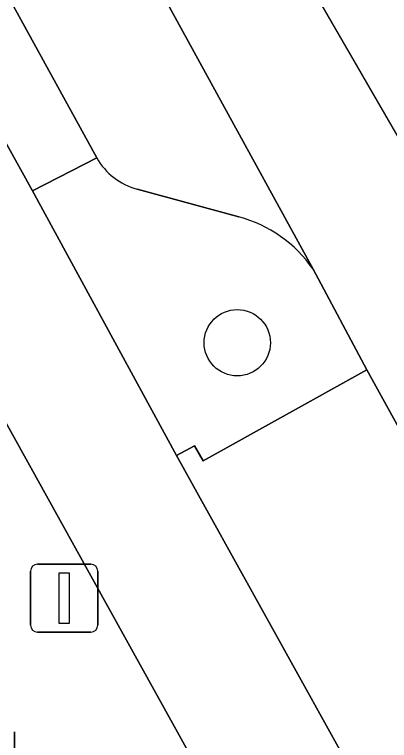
# Model space of a CAD drawing. Extents: x 161838 to 162344, y 381620 to 382160.
# Drawn here: x 162070.15 to 162075.69, y 381942.78 to 381953.49 of the extents above; entities that cross this region are included whole.
import ezdxf

# ---------------------------------------------------------------- set-up
doc = ezdxf.new("R2010")
doc.units = 0
for name, color, linetype in [('IMGEO_Boom', 7, 'Continuous'), ('IMGEO_Fietsenrek', 7, 'Continuous'), ('IMGEO_Lichtmast', 7, 'Continuous'), ('IMGEO_Parkeervlak_open', 7, 'Continuous'), ('IMGEO_Rijbaan_lokaal_gesloten', 7, 'Continuous'), ('IMGEO_Verkeerseiland_groen', 7, 'Continuous'), ('IMGEO_Voetpad_gesloten', 7, 'Continuous'), ('IMGEO_Voetpad_open', 7, 'Continuous')]:
    doc.layers.add(name, color=color, linetype=linetype)

msp = doc.modelspace()

# ---------------------------------------------------------------- linework, layer by layer
at = {"layer": 'IMGEO_Boom'}
msp.add_circle((162073.437, 381948.647), 0.489, dxfattribs=at)
at = {"layer": 'IMGEO_Fietsenrek'}
for p, q in [((162070.148, 381942.909), (162070.148, 381942.068)), ((162070.148, 381942.068), (162070.148, 381942.909))]:
    msp.add_line(p, q, dxfattribs=at)
at = {"layer": 'IMGEO_Lichtmast'}
for p, q in [((162070.486, 381945.379), (162071.276, 381945.379)), ((162071.276, 381945.379), (162070.486, 381945.379)), ((162070.386, 381944.479), (162070.386, 381945.279)), ((162070.386, 381945.279), (162070.386, 381944.479)), ((162071.376, 381945.279), (162071.376, 381944.479)), ((162071.376, 381944.479), (162071.376, 381945.279)), ((162071.276, 381944.379), (162070.486, 381944.379)), ((162070.486, 381944.379), (162071.276, 381944.379))]:
    msp.add_line(p, q, dxfattribs=at)
msp.add_lwpolyline([(162070.806, 381945.254), (162070.956, 381945.254), (162070.956, 381944.504), (162070.806, 381944.504), (162070.806, 381945.254)], dxfattribs=at)
for centre, start, end in [((162070.486, 381945.279), 90, 180), ((162070.486, 381945.279), 90, 180), ((162071.276, 381945.279), 0, 90), ((162071.276, 381945.279), 360, 90), ((162070.486, 381944.479), 180, 270), ((162070.486, 381944.479), 180, 270), ((162071.276, 381944.479), 270, 0), ((162071.276, 381944.479), 270, 0)]:
    msp.add_arc(centre, 0.1, start, end, dxfattribs=at)
at = {"layer": 'IMGEO_Parkeervlak_open'}
for points in [[(162074.557, 381949.731), (162063.362, 381970.116)], [(162063.133, 381966.333), (162071.363, 381951.374)], [(162071.958, 381950.912), (162073.46, 381950.503)]]:
    msp.add_lwpolyline(points, dxfattribs=at)
for centre, radius, start, end in [((162072.21, 381951.851), 0.972, 209.3825, 254.9609), ((162072.973, 381948.646), 1.92, 34.4181, 75.3109)]:
    msp.add_arc(centre, radius, start, end, dxfattribs=at)
at = {"layer": 'IMGEO_Rijbaan_lokaal_gesloten'}
for points in [[(162145.259, 381854.842), (162135.308, 381862.267), (162112.413, 381888.285), (162074.133, 381954.589), (162056.257, 381987.116), (162039.393, 382017.803), (162035.676, 382024.566), (162020.205, 382044.026), (162018.616, 382046.024), (161957.883, 382126.571)], [(162052.156, 381989.515), (162059.541, 381976.691), (162060.183, 381975.633), (162062.982, 381970.801), (162063.362, 381970.116), (162074.557, 381949.731), (162075.351, 381948.25), (162082.607, 381935.111), (162083.793, 381932.952), (162085.682, 381929.519), (162092.687, 381916.789), (162101.169, 381901.585), (162104.943, 381895.096), (162107.401, 381891.02), (162110.364, 381886.414)]]:
    msp.add_lwpolyline(points, dxfattribs=at)
at = {"layer": 'IMGEO_Verkeerseiland_groen'}
for points in [[(162071.363, 381951.374), (162070.413, 381950.888), (162072.542, 381946.984), (162072.804, 381947.127), (162072.932, 381946.907), (162075.351, 381948.25), (162074.557, 381949.731)], [(162073.46, 381950.503), (162071.958, 381950.912)]]:
    msp.add_lwpolyline(points, dxfattribs=at)
for centre, radius, start, end in [((162072.21, 381951.851), 0.972, 209.3825, 254.9609), ((162072.973, 381948.646), 1.92, 34.4181, 75.3109)]:
    msp.add_arc(centre, radius, start, end, dxfattribs=at)
at = {"layer": 'IMGEO_Voetpad_gesloten'}
msp.add_lwpolyline([(162098.586, 381900.124), (162096.572, 381903.769), (162091.753, 381912.428), (162090.167, 381915.302), (162083.042, 381928.054), (162081.149, 381931.463), (162080.602, 381932.468), (162072.542, 381946.984), (162070.413, 381950.888), (162062.149, 381965.788), (162060.262, 381969.214), (162058.476, 381968.271), (162102.392, 381889.138), (162103.406, 381887.421), (162107.813, 381880.741), (162110.7, 381876.627)], dxfattribs=at)
at = {"layer": 'IMGEO_Voetpad_open'}
msp.add_lwpolyline([(162102.392, 381889.138), (162058.476, 381968.271), (162055.738, 381973.205), (162053.684, 381972.093), (162053.805, 381971.851), (162057.297, 381965.039), (162058.486, 381962.719), (162058.681, 381962.82), (162062.507, 381955.382), (162062.347, 381955.3), (162066.371, 381947.822), (162069.509, 381941.843), (162074.751, 381932.689), (162075.894, 381930.692), (162084.904, 381914.958)], dxfattribs=at)
for points in [[(162071.363, 381951.374), (162063.133, 381966.333), (162062.149, 381965.788), (162070.413, 381950.888)], [(162075.351, 381948.25), (162072.932, 381946.907), (162072.804, 381947.127), (162072.542, 381946.984), (162080.602, 381932.468), (162080.884, 381932.631), (162080.236, 381933.792), (162082.607, 381935.111)]]:
    msp.add_lwpolyline(points, close=True, dxfattribs=at)

doc.saveas('drawing.dxf')
